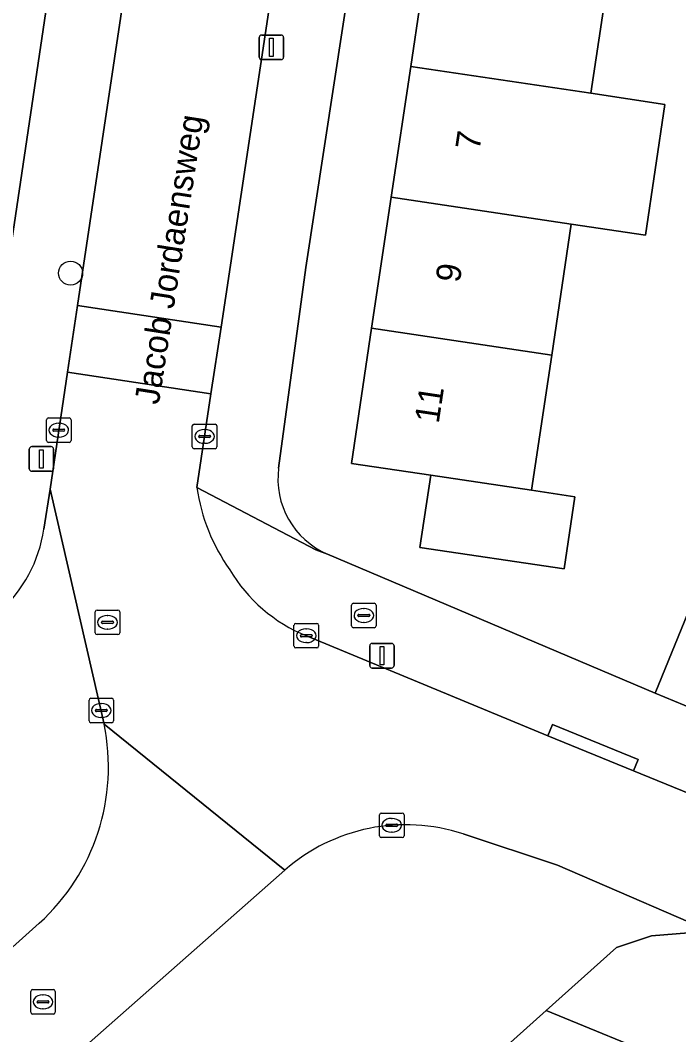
# Model space of a CAD drawing. Extents: x 163008 to 163854, y 382777 to 383982.
# Drawn here: x 163525.75 to 163552.56, y 383115.65 to 383156.95 of the extents above; entities that cross this region are included whole.
import ezdxf

# ---------------------------------------------------------------- set-up
doc = ezdxf.new("R2010")
doc.units = 0
for name, color, linetype in [('IMGEO_Boom', 7, 'Continuous'), ('IMGEO_Brandkraan', 7, 'Continuous'), ('IMGEO_Erf', 7, 'Continuous'), ('IMGEO_Groenvoorziening', 7, 'Continuous'), ('IMGEO_Kolk', 7, 'Continuous'), ('IMGEO_Lichtmast', 7, 'Continuous'), ('IMGEO_Openbare_ruimte_label', 7, 'Continuous'), ('IMGEO_Pand', 7, 'Continuous'), ('IMGEO_Pand_nummerreeks', 7, 'Continuous'), ('IMGEO_Parkeervlak_open', 7, 'Continuous'), ('IMGEO_Rijbaan_lokaal_open', 7, 'Continuous'), ('IMGEO_Rioolput', 7, 'Continuous'), ('IMGEO_Voetpad_open', 7, 'Continuous')]:
    doc.layers.add(name, color=color, linetype=linetype)

msp = doc.modelspace()

# ---------------------------------------------------------------- linework, layer by layer
at = {"layer": 'IMGEO_Boom'}
msp.add_circle((163527.796, 383146.656), 0.489, dxfattribs=at)
at = {"layer": 'IMGEO_Brandkraan'}
for p, q in [((163539.237, 383132.291), (163539.237, 383133.143)), ((163539.312, 383133.217), (163540.164, 383133.217)), ((163539.725, 383132.997), (163539.75, 383132.997)), ((163540.238, 383133.143), (163540.238, 383132.291)), ((163539.496, 383132.711), (163539.496, 383132.723)), ((163539.934, 383132.674), (163539.536, 383132.674)), ((163539.539, 383132.76), (163539.937, 383132.76)), ((163539.98, 383132.723), (163539.98, 383132.711)), ((163540.164, 383132.217), (163539.312, 383132.217)), ((163539.748, 383132.437), (163539.723, 383132.437))]:
    msp.add_line(p, q, dxfattribs=at)
for points in [[(163539.237, 383132.291), (163539.237, 383133.143)], [(163539.312, 383133.217), (163540.164, 383133.217)], [(163540.238, 383133.143), (163540.238, 383132.291)], [(163540.164, 383132.217), (163539.312, 383132.217)]]:
    msp.add_lwpolyline(points, dxfattribs=at)
for centre, radius, start, end in [((163539.314, 383133.141), 0.0765, 91.552, 178.448), ((163539.314, 383133.141), 0.0765, 91.552, 178.448), ((163540.162, 383133.141), 0.0765, 1.552, 88.448), ((163540.162, 383133.141), 0.0765, 1.552, 88.448), ((163539.536, 383132.72), 0.0403, 85.8775, 175.7526), ((163539.533, 383132.71), 0.0366, 178.938, 274.7102), ((163539.937, 383132.717), 0.043, 264.8664, 352.4533), ((163539.941, 383132.722), 0.0386, 1.7309, 96.639), ((163539.314, 383132.293), 0.0765, 181.552, 268.448), ((163539.314, 383132.293), 0.0765, 181.552, 268.448), ((163540.162, 383132.293), 0.0765, 271.552, 358.448), ((163540.162, 383132.293), 0.0765, 271.552, 358.448)]:
    msp.add_arc(centre, radius, start, end, dxfattribs=at)
for centre, major_axis, ratio, start_param, end_param in [((163539.724, 383132.717), (-0.387, 0.002), 0.722429, 4.712389, 7.853982), ((163539.749, 383132.717), (-0.39, 0.002), 0.717154, 1.570796, 4.712389)]:
    msp.add_ellipse(centre, major_axis=major_axis, ratio=ratio, start_param=start_param, end_param=end_param, dxfattribs=at)
at = {"layer": 'IMGEO_Erf'}
for points in [[(163541.181, 383171.663), (163537.369, 383146.888), (163536.268, 383138.719)], [(163538.257, 383135.219), (163551.599, 383129.553), (163553.083, 383133.175), (163553.039, 383136.915), (163555.085, 383141.91), (163555.814, 383141.76), (163556.877, 383141.541), (163559.048, 383141.095), (163559.532, 383142.293), (163557.142, 383143.262), (163558.688, 383147.076), (163560.155, 383150.693), (163562.544, 383149.725), (163563.922, 383153.139), (163561.18, 383153.465), (163561.665, 383157.549), (163562.127, 383161.441)], [(163549.777, 383159.305), (163548.98, 383153.976), (163551.997, 383153.525), (163551.201, 383148.195), (163548.184, 383148.646), (163547.387, 383143.316), (163546.565, 383137.815), (163548.328, 383137.552), (163547.889, 383134.612), (163542.019, 383135.489), (163542.459, 383138.429), (163539.23, 383138.911), (163540.052, 383144.412), (163540.849, 383149.742), (163541.646, 383155.072), (163542.443, 383160.401)]]:
    msp.add_lwpolyline(points, dxfattribs=at)
msp.add_arc((163539.559, 383138.274), 3.321, 172.3064, 246.9115, dxfattribs=at)
at = {"layer": 'IMGEO_Groenvoorziening'}
msp.add_lwpolyline([(163531.766, 383206.678), (163529.514, 383207.154), (163525.379, 383180.331), (163518.36, 383131.075), (163523.381, 383135.495), (163523.594, 383135.914), (163533.593, 383203.106)], dxfattribs=at)
at = {"layer": 'IMGEO_Kolk'}
for p, q in [((163526.814, 383139.836), (163526.814, 383140.688)), ((163526.889, 383140.762), (163527.741, 383140.762)), ((163527.302, 383140.542), (163527.327, 383140.542)), ((163527.815, 383140.688), (163527.815, 383139.836)), ((163532.752, 383139.581), (163532.752, 383140.433)), ((163532.827, 383140.507), (163533.679, 383140.507)), ((163533.753, 383140.433), (163533.753, 383139.581)), ((163527.073, 383140.256), (163527.073, 383140.268)), ((163527.511, 383140.219), (163527.113, 383140.219)), ((163527.116, 383140.305), (163527.514, 383140.305)), ((163527.325, 383139.982), (163527.3, 383139.982)), ((163527.557, 383140.268), (163527.557, 383140.256)), ((163533.011, 383140.001), (163533.011, 383140.013)), ((163533.449, 383139.964), (163533.051, 383139.964)), ((163533.054, 383140.05), (163533.452, 383140.05)), ((163533.24, 383140.287), (163533.265, 383140.287)), ((163533.495, 383140.013), (163533.495, 383140.001)), ((163527.741, 383139.762), (163526.889, 383139.762)), ((163533.263, 383139.727), (163533.238, 383139.727)), ((163533.679, 383139.507), (163532.827, 383139.507)), ((163536.893, 383131.467), (163536.893, 383132.319)), ((163536.968, 383132.393), (163537.82, 383132.393)), ((163537.381, 383132.173), (163537.406, 383132.173)), ((163537.894, 383132.319), (163537.894, 383131.467)), ((163537.152, 383131.887), (163537.152, 383131.899)), ((163537.59, 383131.85), (163537.192, 383131.85)), ((163537.195, 383131.936), (163537.593, 383131.936)), ((163537.636, 383131.899), (163537.636, 383131.887)), ((163537.82, 383131.393), (163536.968, 383131.393)), ((163537.404, 383131.613), (163537.379, 383131.613)), ((163528.545, 383128.423), (163528.545, 383129.275)), ((163528.62, 383129.349), (163529.472, 383129.349)), ((163529.546, 383129.275), (163529.546, 383128.423)), ((163528.804, 383128.843), (163528.804, 383128.855)), ((163529.242, 383128.806), (163528.844, 383128.806)), ((163528.847, 383128.892), (163529.245, 383128.892)), ((163529.033, 383129.129), (163529.058, 383129.129)), ((163529.288, 383128.855), (163529.288, 383128.843)), ((163529.056, 383128.569), (163529.031, 383128.569)), ((163529.472, 383128.349), (163528.62, 383128.349)), ((163540.449, 383124.674), (163541.301, 383124.674)), ((163540.374, 383123.748), (163540.374, 383124.6)), ((163540.862, 383124.454), (163540.887, 383124.454)), ((163541.375, 383124.6), (163541.375, 383123.748)), ((163540.633, 383124.168), (163540.633, 383124.18)), ((163541.071, 383124.131), (163540.673, 383124.131)), ((163540.676, 383124.217), (163541.074, 383124.217)), ((163540.885, 383123.894), (163540.86, 383123.894)), ((163541.117, 383124.18), (163541.117, 383124.168)), ((163541.301, 383123.674), (163540.449, 383123.674))]:
    msp.add_line(p, q, dxfattribs=at)
for points in [[(163526.814, 383139.836), (163526.814, 383140.688)], [(163526.889, 383140.762), (163527.741, 383140.762)], [(163527.815, 383140.688), (163527.815, 383139.836)], [(163532.752, 383139.581), (163532.752, 383140.433)], [(163532.827, 383140.507), (163533.679, 383140.507)], [(163533.753, 383140.433), (163533.753, 383139.581)], [(163527.741, 383139.762), (163526.889, 383139.762)], [(163533.679, 383139.507), (163532.827, 383139.507)], [(163536.893, 383131.467), (163536.893, 383132.319)], [(163536.968, 383132.393), (163537.82, 383132.393)], [(163537.894, 383132.319), (163537.894, 383131.467)], [(163537.82, 383131.393), (163536.968, 383131.393)], [(163528.545, 383128.423), (163528.545, 383129.275)], [(163528.62, 383129.349), (163529.472, 383129.349)], [(163529.546, 383129.275), (163529.546, 383128.423)], [(163529.472, 383128.349), (163528.62, 383128.349)], [(163540.449, 383124.674), (163541.301, 383124.674)], [(163540.374, 383123.748), (163540.374, 383124.6)], [(163541.375, 383124.6), (163541.375, 383123.748)], [(163541.301, 383123.674), (163540.449, 383123.674)]]:
    msp.add_lwpolyline(points, dxfattribs=at)
for centre, radius, start, end in [((163526.891, 383140.686), 0.0765, 91.552, 178.448), ((163526.891, 383140.686), 0.0765, 91.552, 178.448), ((163527.739, 383140.686), 0.0765, 1.552, 88.448), ((163527.739, 383140.686), 0.0765, 1.552, 88.448), ((163532.829, 383140.431), 0.0765, 91.552, 178.448), ((163532.829, 383140.431), 0.0765, 91.552, 178.448), ((163533.677, 383140.431), 0.0765, 1.552, 88.448), ((163533.677, 383140.431), 0.0765, 1.552, 88.448), ((163527.113, 383140.265), 0.0403, 85.8775, 175.7526), ((163527.11, 383140.255), 0.0366, 178.938, 274.7102), ((163527.514, 383140.262), 0.043, 264.8664, 352.4533), ((163527.518, 383140.267), 0.0386, 1.7309, 96.639), ((163533.051, 383140.01), 0.0403, 85.8775, 175.7526), ((163533.048, 383140), 0.0366, 178.938, 274.7102), ((163533.452, 383140.007), 0.043, 264.8664, 352.4533), ((163533.456, 383140.012), 0.0386, 1.7309, 96.639), ((163526.891, 383139.838), 0.0765, 181.552, 268.448), ((163526.891, 383139.838), 0.0765, 181.552, 268.448), ((163527.739, 383139.838), 0.0765, 271.552, 358.448), ((163527.739, 383139.838), 0.0765, 271.552, 358.448), ((163532.829, 383139.583), 0.0765, 181.552, 268.448), ((163532.829, 383139.583), 0.0765, 181.552, 268.448), ((163533.677, 383139.583), 0.0765, 271.552, 358.448), ((163533.677, 383139.583), 0.0765, 271.552, 358.448), ((163536.97, 383132.317), 0.0765, 91.552, 178.448), ((163536.97, 383132.317), 0.0765, 91.552, 178.448), ((163537.818, 383132.317), 0.0765, 1.552, 88.448), ((163537.818, 383132.317), 0.0765, 1.552, 88.448), ((163537.192, 383131.896), 0.0403, 85.8775, 175.7526), ((163537.189, 383131.886), 0.0366, 178.938, 274.7102), ((163537.593, 383131.893), 0.043, 264.8664, 352.4533), ((163537.597, 383131.898), 0.0386, 1.7309, 96.639), ((163536.97, 383131.469), 0.0765, 181.552, 268.448), ((163536.97, 383131.469), 0.0765, 181.552, 268.448), ((163537.818, 383131.469), 0.0765, 271.552, 358.448), ((163537.818, 383131.469), 0.0765, 271.552, 358.448), ((163528.622, 383129.273), 0.0765, 91.552, 178.448), ((163528.622, 383129.273), 0.0765, 91.552, 178.448), ((163529.47, 383129.273), 0.0765, 1.552, 88.448), ((163529.47, 383129.273), 0.0765, 1.552, 88.448), ((163528.844, 383128.852), 0.0403, 85.8775, 175.7526), ((163528.841, 383128.842), 0.0366, 178.938, 274.7102), ((163529.245, 383128.849), 0.043, 264.8664, 352.4533), ((163529.249, 383128.854), 0.0386, 1.7309, 96.639), ((163528.622, 383128.425), 0.0765, 181.552, 268.448), ((163528.622, 383128.425), 0.0765, 181.552, 268.448), ((163529.47, 383128.425), 0.0765, 271.552, 358.448), ((163529.47, 383128.425), 0.0765, 271.552, 358.448), ((163540.451, 383124.598), 0.0765, 91.552, 178.448), ((163540.451, 383124.598), 0.0765, 91.552, 178.448), ((163541.299, 383124.598), 0.0765, 1.552, 88.448), ((163541.299, 383124.598), 0.0765, 1.552, 88.448), ((163540.673, 383124.177), 0.0403, 85.8775, 175.7526), ((163540.67, 383124.167), 0.0366, 178.938, 274.7102), ((163541.074, 383124.174), 0.043, 264.8664, 352.4533), ((163541.078, 383124.179), 0.0386, 1.7309, 96.639), ((163540.451, 383123.75), 0.0765, 181.552, 268.448), ((163540.451, 383123.75), 0.0765, 181.552, 268.448), ((163541.299, 383123.75), 0.0765, 271.552, 358.448), ((163541.299, 383123.75), 0.0765, 271.552, 358.448)]:
    msp.add_arc(centre, radius, start, end, dxfattribs=at)
for centre, major_axis, ratio, start_param, end_param in [((163527.301, 383140.262), (-0.387, 0.002), 0.722429, 4.712389, 7.853982), ((163527.326, 383140.262), (-0.39, 0.002), 0.717154, 1.570796, 4.712389), ((163533.239, 383140.007), (-0.387, 0.002), 0.722429, 4.712389, 7.853982), ((163533.264, 383140.007), (-0.39, 0.002), 0.717154, 1.570796, 4.712389), ((163537.38, 383131.893), (-0.387, 0.002), 0.722429, 4.712389, 7.853982), ((163537.405, 383131.893), (-0.39, 0.002), 0.717154, 1.570796, 4.712389), ((163529.032, 383128.849), (-0.387, 0.002), 0.722429, 4.712389, 7.853982), ((163529.057, 383128.849), (-0.39, 0.002), 0.717154, 1.570796, 4.712389), ((163540.861, 383124.174), (-0.387, 0.002), 0.722429, 4.712389, 7.853982), ((163540.886, 383124.174), (-0.39, 0.002), 0.717154, 1.570796, 4.712389)]:
    msp.add_ellipse(centre, major_axis=major_axis, ratio=ratio, start_param=start_param, end_param=end_param, dxfattribs=at)
at = {"layer": 'IMGEO_Lichtmast'}
for p, q in [((163535.478, 383155.447), (163535.478, 383156.247)), ((163535.478, 383156.247), (163535.478, 383155.447)), ((163535.578, 383156.347), (163536.368, 383156.347)), ((163536.368, 383156.347), (163535.578, 383156.347)), ((163536.468, 383156.247), (163536.468, 383155.447)), ((163536.468, 383155.447), (163536.468, 383156.247)), ((163536.368, 383155.347), (163535.578, 383155.347)), ((163535.578, 383155.347), (163536.368, 383155.347)), ((163526.214, 383139.591), (163527.004, 383139.591)), ((163527.004, 383139.591), (163526.214, 383139.591)), ((163526.114, 383138.691), (163526.114, 383139.491)), ((163526.114, 383139.491), (163526.114, 383138.691)), ((163527.104, 383139.491), (163527.104, 383138.691)), ((163527.104, 383138.691), (163527.104, 383139.491)), ((163527.004, 383138.591), (163526.214, 383138.591)), ((163526.214, 383138.591), (163527.004, 383138.591)), ((163539.976, 383130.678), (163539.976, 383131.478)), ((163539.976, 383131.478), (163539.976, 383130.678)), ((163540.076, 383131.578), (163540.866, 383131.578)), ((163540.866, 383131.578), (163540.076, 383131.578)), ((163540.966, 383131.478), (163540.966, 383130.678)), ((163540.966, 383130.678), (163540.966, 383131.478)), ((163540.866, 383130.578), (163540.076, 383130.578)), ((163540.076, 383130.578), (163540.866, 383130.578))]:
    msp.add_line(p, q, dxfattribs=at)
for points in [[(163535.898, 383156.222), (163536.048, 383156.222), (163536.048, 383155.472), (163535.898, 383155.472), (163535.898, 383156.222)], [(163526.534, 383139.466), (163526.684, 383139.466), (163526.684, 383138.716), (163526.534, 383138.716), (163526.534, 383139.466)], [(163540.396, 383131.453), (163540.546, 383131.453), (163540.546, 383130.703), (163540.396, 383130.703), (163540.396, 383131.453)]]:
    msp.add_lwpolyline(points, dxfattribs=at)
for centre, start, end in [((163535.578, 383156.247), 90, 180), ((163535.578, 383156.247), 90, 180), ((163536.368, 383156.247), 0, 90), ((163536.368, 383156.247), 360, 90), ((163535.578, 383155.447), 180, 270), ((163535.578, 383155.447), 180, 270), ((163536.368, 383155.447), 270, 0), ((163536.368, 383155.447), 270, 0), ((163526.214, 383139.491), 90, 180), ((163526.214, 383139.491), 90, 180), ((163527.004, 383139.491), 0, 90), ((163527.004, 383139.491), 360, 90), ((163526.214, 383138.691), 180, 270), ((163526.214, 383138.691), 180, 270), ((163527.004, 383138.691), 270, 0), ((163527.004, 383138.691), 270, 0), ((163540.076, 383131.478), 90, 180), ((163540.076, 383131.478), 90, 180), ((163540.866, 383131.478), 0, 90), ((163540.866, 383131.478), 360, 90), ((163540.076, 383130.678), 180, 270), ((163540.076, 383130.678), 180, 270), ((163540.866, 383130.678), 270, 0), ((163540.866, 383130.678), 270, 0)]:
    msp.add_arc(centre, 0.1, start, end, dxfattribs=at)
at = {"layer": 'IMGEO_Pand'}
for points in [[(163549.777, 383159.305), (163542.443, 383160.401), (163541.646, 383155.072), (163548.98, 383153.976)], [(163540.849, 383149.742), (163548.184, 383148.646), (163551.201, 383148.195), (163551.997, 383153.525), (163548.98, 383153.976), (163541.646, 383155.072)], [(163540.849, 383149.742), (163540.052, 383144.412), (163547.387, 383143.316), (163548.184, 383148.646)], [(163547.387, 383143.316), (163540.052, 383144.412), (163539.23, 383138.911), (163542.459, 383138.429), (163546.565, 383137.815)], [(163555.452, 383132.204), (163559.048, 383141.095), (163556.877, 383141.541), (163555.814, 383141.76), (163555.085, 383141.91), (163553.039, 383136.915), (163553.083, 383133.175), (163551.599, 383129.553), (163553.968, 383128.582)], [(163546.565, 383137.815), (163542.459, 383138.429), (163542.019, 383135.489), (163547.889, 383134.612), (163548.328, 383137.552)]]:
    msp.add_lwpolyline(points, close=True, dxfattribs=at)
at = {"layer": 'IMGEO_Parkeervlak_open'}
for points in [[(163529.161, 383128.292), (163526.96, 383137.859), (163526.711, 383136.237)], [(163547.165, 383116.627), (163550.032, 383119.196), (163551.454, 383119.671), (163552.953, 383119.796), (163554.966, 383119.373), (163547.625, 383122.548), (163543.777, 383123.82)], [(163536.52, 383122.346), (163514.687, 383103.101), (163515.836, 383102.746), (163517.083, 383102.262), (163525.53, 383097.973)], [(163508.207, 383116.831), (163511.385, 383107.322), (163511.348, 383106.559), (163526.519, 383120.183)], [(163526.498, 383098.114), (163547.165, 383116.627)]]:
    msp.add_lwpolyline(points, dxfattribs=at)
for centre, radius, start, end in [((163521.072, 383137.084), 5.702, 311.9523, 351.4603), ((163520.716, 383126.559), 8.621, 312.3082, 11.5994), ((163541.438, 383116.736), 7.461, 71.7265, 131.2363)]:
    msp.add_arc(centre, radius, start, end, dxfattribs=at)
at = {"layer": 'IMGEO_Rijbaan_lokaal_open'}
for points in [[(163539.941, 383185.183), (163539.996, 383185.537), (163541.387, 383194.207), (163541.826, 383196.942), (163541.857, 383197.136), (163542.383, 383200.631), (163543.047, 383205.924), (163537.187, 383206.862), (163536.484, 383201.539), (163535.939, 383197.843), (163535.527, 383195.091), (163528.079, 383145.337), (163533.922, 383144.457), (163537.506, 383168.274)], [(163532.939, 383137.926), (163533.513, 383141.738), (163527.672, 383142.618), (163526.96, 383137.859), (163529.161, 383128.292), (163536.52, 383122.346)], [(163543.777, 383123.82), (163547.625, 383122.548), (163554.966, 383119.373), (163555.314, 383119.26), (163574.252, 383111.519), (163576.095, 383116.039), (163550.724, 383126.385), (163547.235, 383127.815), (163537.399, 383131.89)], [(163536.52, 383122.346), (163529.161, 383128.292)], [(163526.519, 383120.183), (163511.348, 383106.559), (163510.906, 383105.872), (163513.678, 383102.704), (163514.687, 383103.101), (163536.52, 383122.346)]]:
    msp.add_lwpolyline(points, dxfattribs=at)
msp.add_lwpolyline([(163528.079, 383145.337), (163527.672, 383142.618), (163533.513, 383141.738), (163533.922, 383144.457)], close=True, dxfattribs=at)
for centre, radius, start, end in [((163540.546, 383139.026), 7.686, 188.2281, 215.3511), ((163539.836, 383137.876), 6.463, 210.6725, 247.8504), ((163520.716, 383126.559), 8.621, 312.3082, 11.5994), ((163541.438, 383116.736), 7.461, 71.7265, 131.2363)]:
    msp.add_arc(centre, radius, start, end, dxfattribs=at)
at = {"layer": 'IMGEO_Rioolput'}
for p, q in [((163528.872, 383132.938), (163529.724, 383132.938)), ((163528.797, 383132.012), (163528.797, 383132.864)), ((163529.285, 383132.718), (163529.31, 383132.718)), ((163529.798, 383132.864), (163529.798, 383132.012)), ((163529.056, 383132.432), (163529.056, 383132.444)), ((163529.494, 383132.395), (163529.096, 383132.395)), ((163529.099, 383132.481), (163529.497, 383132.481)), ((163529.308, 383132.158), (163529.283, 383132.158)), ((163529.54, 383132.444), (163529.54, 383132.432)), ((163529.724, 383131.938), (163528.872, 383131.938)), ((163526.17, 383116.559), (163526.17, 383117.411)), ((163526.245, 383117.485), (163527.097, 383117.485)), ((163526.658, 383117.265), (163526.683, 383117.265)), ((163527.171, 383117.411), (163527.171, 383116.559)), ((163526.429, 383116.979), (163526.429, 383116.991)), ((163526.867, 383116.942), (163526.469, 383116.942)), ((163526.472, 383117.028), (163526.87, 383117.028)), ((163526.913, 383116.991), (163526.913, 383116.979)), ((163527.097, 383116.485), (163526.245, 383116.485)), ((163526.681, 383116.705), (163526.656, 383116.705))]:
    msp.add_line(p, q, dxfattribs=at)
for points in [[(163528.872, 383132.938), (163529.724, 383132.938)], [(163528.797, 383132.012), (163528.797, 383132.864)], [(163529.798, 383132.864), (163529.798, 383132.012)], [(163529.724, 383131.938), (163528.872, 383131.938)], [(163526.17, 383116.559), (163526.17, 383117.411)], [(163526.245, 383117.485), (163527.097, 383117.485)], [(163527.171, 383117.411), (163527.171, 383116.559)], [(163527.097, 383116.485), (163526.245, 383116.485)]]:
    msp.add_lwpolyline(points, dxfattribs=at)
for centre, radius, start, end in [((163528.874, 383132.862), 0.0765, 91.552, 178.448), ((163528.874, 383132.862), 0.0765, 91.552, 178.448), ((163529.722, 383132.862), 0.0765, 1.552, 88.448), ((163529.722, 383132.862), 0.0765, 1.552, 88.448), ((163529.096, 383132.441), 0.0403, 85.8775, 175.7526), ((163529.093, 383132.431), 0.0366, 178.938, 274.7102), ((163529.497, 383132.438), 0.043, 264.8664, 352.4533), ((163529.501, 383132.443), 0.0386, 1.7309, 96.639), ((163528.874, 383132.014), 0.0765, 181.552, 268.448), ((163528.874, 383132.014), 0.0765, 181.552, 268.448), ((163529.722, 383132.014), 0.0765, 271.552, 358.448), ((163529.722, 383132.014), 0.0765, 271.552, 358.448), ((163526.247, 383117.409), 0.0765, 91.552, 178.448), ((163526.247, 383117.409), 0.0765, 91.552, 178.448), ((163527.095, 383117.409), 0.0765, 1.552, 88.448), ((163527.095, 383117.409), 0.0765, 1.552, 88.448), ((163526.469, 383116.988), 0.0403, 85.8775, 175.7526), ((163526.466, 383116.978), 0.0366, 178.938, 274.7102), ((163526.87, 383116.985), 0.043, 264.8664, 352.4533), ((163526.874, 383116.99), 0.0386, 1.7309, 96.639), ((163526.247, 383116.561), 0.0765, 181.552, 268.448), ((163526.247, 383116.561), 0.0765, 181.552, 268.448), ((163527.095, 383116.561), 0.0765, 271.552, 358.448), ((163527.095, 383116.561), 0.0765, 271.552, 358.448)]:
    msp.add_arc(centre, radius, start, end, dxfattribs=at)
for centre, major_axis, ratio, start_param, end_param in [((163529.284, 383132.438), (-0.387, 0.002), 0.722429, 4.712389, 7.853982), ((163529.309, 383132.438), (-0.39, 0.002), 0.717154, 1.570796, 4.712389), ((163526.657, 383116.985), (-0.387, 0.002), 0.722429, 4.712389, 7.853982), ((163526.682, 383116.985), (-0.39, 0.002), 0.717154, 1.570796, 4.712389)]:
    msp.add_ellipse(centre, major_axis=major_axis, ratio=ratio, start_param=start_param, end_param=end_param, dxfattribs=at)
at = {"layer": 'IMGEO_Voetpad_open'}
for points in [[(163535.001, 383208.772), (163533.604, 383203.137), (163533.593, 383203.106), (163523.594, 383135.914), (163523.381, 383135.495), (163518.36, 383131.075), (163517.084, 383129.951), (163514.914, 383128.02), (163509.255, 383122.906), (163507.75, 383121.545), (163504.889, 383117.451), (163508.186, 383108.222), (163510.267, 383105.844), (163510.643, 383106.173), (163510.906, 383105.872), (163511.348, 383106.559), (163511.385, 383107.322), (163508.207, 383116.831)], [(163526.711, 383136.237), (163526.96, 383137.859), (163527.672, 383142.618), (163528.079, 383145.337), (163535.527, 383195.091), (163535.939, 383197.843)], [(163536.268, 383138.719), (163537.369, 383146.888), (163541.181, 383171.663)], [(163537.506, 383168.274), (163533.922, 383144.457), (163533.513, 383141.738), (163532.939, 383137.926), (163537.787, 383135.386), (163538.257, 383135.219)], [(163538.257, 383135.219), (163537.787, 383135.386), (163532.939, 383137.926)], [(163713.136, 383063.343), (163650.485, 383088.971), (163650.083, 383089.135), (163648.196, 383089.907), (163555.351, 383127.886), (163554.767, 383128.125), (163553.968, 383128.582), (163551.599, 383129.553), (163538.257, 383135.219)], [(163537.399, 383131.89), (163547.235, 383127.815), (163547.424, 383128.277), (163550.913, 383126.847), (163550.724, 383126.385), (163576.095, 383116.039), (163578.688, 383114.981), (163633.221, 383092.742), (163634.878, 383092.067), (163697.216, 383066.645), (163699.799, 383065.591), (163711.825, 383060.619), (163713.699, 383059.861), (163714.336, 383064.187)], [(163554.966, 383119.373), (163552.953, 383119.796), (163551.454, 383119.671), (163550.032, 383119.196), (163547.165, 383116.627), (163552.254, 383114.55), (163552.303, 383114.53), (163682.71, 383061.315), (163683.641, 383060.935), (163684.533, 383060.571), (163686.049, 383059.953), (163712.787, 383049.042), (163714.893, 383048.292), (163715.928, 383047.135), (163716.385, 383050.818), (163715.856, 383050.902), (163714.179, 383051.656), (163686.887, 383062.727)], [(163552.254, 383114.55), (163547.165, 383116.627), (163526.498, 383098.114)]]:
    msp.add_lwpolyline(points, dxfattribs=at)
msp.add_lwpolyline([(163547.235, 383127.815), (163550.724, 383126.385), (163550.913, 383126.847), (163547.424, 383128.277)], close=True, dxfattribs=at)
for centre, radius, start, end in [((163539.559, 383138.274), 3.321, 172.3064, 246.9115), ((163540.546, 383139.026), 7.686, 188.2281, 215.3511), ((163521.072, 383137.084), 5.702, 311.9523, 351.4603), ((163539.836, 383137.876), 6.463, 210.6725, 247.8504)]:
    msp.add_arc(centre, radius, start, end, dxfattribs=at)

# ---------------------------------------------------------------- texts
at = {"layer": 'IMGEO_Openbare_ruimte_label'}
msp.add_text('Jacob Jordaensweg', height=1, rotation=81.1406, dxfattribs=at).set_placement((163531.383, 383141.271))
at = {"layer": 'IMGEO_Pand_nummerreeks'}
for s, rotation, p in [('7', 81.4978, (163544.446, 383151.621)), ('9', 81.4978, (163543.641, 383146.234)), ('11', 81.4975, (163542.785, 383140.505))]:
    msp.add_text(s, height=1, rotation=rotation, dxfattribs=at).set_placement(p)

doc.saveas('drawing.dxf')
